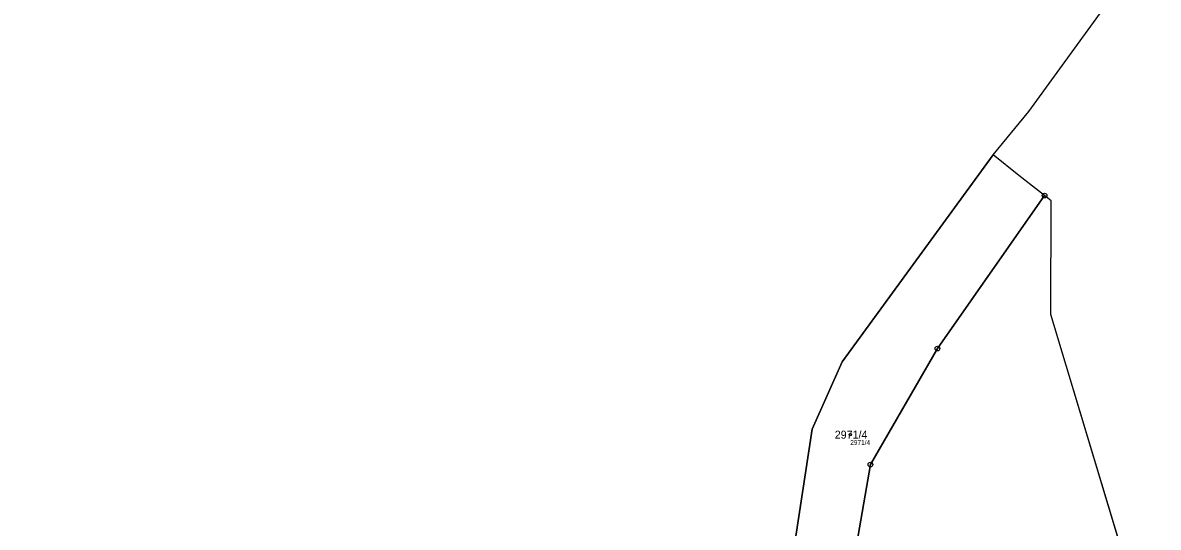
# Model space of a CAD drawing. Extents: x -751550 to -746116, y -1055108 to -1050700.
# Drawn here: x -750085.6 to -749844.3, y -1052052.3 to -1051945 of the extents above; entities that cross this region are included whole.
import ezdxf

# ---------------------------------------------------------------- set-up
doc = ezdxf.new("R2010")
doc.units = 0
for name, color, linetype in [('Definiční body', 7, 'Continuous'), ('Hranice parcel', 7, 'Continuous'), ('Parcelní čísla', 7, 'Continuous'), ('Polygon ku', 7, 'Continuous'), ('Polygon parcely', 7, 'Continuous'), ('Značky bodu BP', 7, 'Continuous')]:
    doc.layers.add(name, color=color, linetype=linetype)

msp = doc.modelspace()

# ---------------------------------------------------------------- linework, layer by layer
at = {"layer": 'Definiční body'}
msp.add_circle((-749909.79, -1052032.57), 0.25, dxfattribs=at)
at = {"layer": 'Hranice parcel'}
for p, q in [((-749868.51, -1051981.74), (-749869.77, -1051980.74)), ((-749867.07, -1051982.89), (-749868.51, -1051981.74)), ((-749867.16, -1052007.03), (-749867.07, -1051982.89)), ((-749863.89, -1052017.89), (-749867.16, -1052007.03)), ((-749848.96, -1052067.49), (-749863.89, -1052017.89))]:
    msp.add_line(p, q, dxfattribs=at)
for points in [[(-749879.39, -1051973.07), (-749871.85, -1051963.84), (-749854.35, -1051939.72), (-749837.72, -1051901.56), (-749819.46, -1051867.43), (-749793, -1051833.35)], [(-749910.3, -1052102.74), (-749914.82, -1052091.66), (-749919.53, -1052077.18), (-749922.14, -1052059.25), (-749917.91, -1052031.43), (-749911.5, -1052017.07), (-749879.39, -1051973.07)], [(-749869.77, -1051980.74), (-749873.96, -1051977.46), (-749879.39, -1051973.07)], [(-749868.51, -1051981.74), (-749891.26, -1052014.25), (-749905.5, -1052038.92), (-749908.66, -1052057.27), (-749908.98, -1052072.45), (-749899.01, -1052096.31)]]:
    msp.add_lwpolyline(points, dxfattribs=at)
at = {"layer": 'Polygon ku'}
for points in [[(-749879.39, -1051973.07), (-749871.85, -1051963.84), (-749854.35, -1051939.72)], [(-749670.12, -1052068.34), (-749694.24, -1052059.43), (-749734.94, -1052036.87), (-749739.68, -1052037.54), (-749796.87, -1052043.47), (-749803.43, -1052044.4), (-749824.8, -1052055.24), (-749832.05, -1052058.92), (-749834.05, -1052059.94), (-749841.14, -1052063.53), (-749848.96, -1052067.49), (-749863.89, -1052017.89), (-749867.16, -1052007.03), (-749867.07, -1051982.89), (-749868.51, -1051981.74), (-749869.77, -1051980.74), (-749873.96, -1051977.46), (-749879.39, -1051973.07)]]:
    msp.add_lwpolyline(points, dxfattribs=at)
at = {"layer": 'Polygon parcely'}
for points in [[(-750095.04, -1052086.07), (-750079.51, -1052091.33), (-750069.83, -1052095.84), (-750061.93, -1052100.38), (-750047.62, -1052113.33), (-750043.41, -1052115.12), (-749910.3, -1052102.74), (-749914.82, -1052091.66), (-749919.53, -1052077.18), (-749922.14, -1052059.25), (-749917.91, -1052031.43), (-749911.5, -1052017.07), (-749879.39, -1051973.07), (-749871.85, -1051963.84), (-749854.35, -1051939.72)], [(-749824.05, -1052152.32), (-749848.96, -1052067.49), (-749863.89, -1052017.89), (-749867.16, -1052007.03), (-749867.07, -1051982.89), (-749868.51, -1051981.74), (-749891.26, -1052014.25), (-749905.5, -1052038.92), (-749908.66, -1052057.27), (-749908.98, -1052072.45), (-749899.01, -1052096.31), (-749875.4, -1052146.39), (-749870.76, -1052152.86), (-749860.25, -1052164.34), (-749847.7, -1052173.3), (-749847.86, -1052177.58), (-749842.88, -1052175.98)]]:
    msp.add_lwpolyline(points, dxfattribs=at)
msp.add_lwpolyline([(-749868.51, -1051981.74), (-749869.77, -1051980.74), (-749873.96, -1051977.46), (-749879.39, -1051973.07), (-749911.5, -1052017.07), (-749917.91, -1052031.43), (-749922.14, -1052059.25), (-749919.53, -1052077.18), (-749914.82, -1052091.66), (-749910.3, -1052102.74), (-749899.01, -1052096.31), (-749908.98, -1052072.45), (-749908.66, -1052057.27), (-749905.5, -1052038.92), (-749891.26, -1052014.25)], close=True, dxfattribs=at)
at = {"layer": 'Značky bodu BP'}
for centre, radius in [((-749868.51, -1051981.74), 0.5), ((-749868.51, -1051981.74), 0.0303), ((-749891.26, -1052014.25), 0.5), ((-749891.26, -1052014.25), 0.0303), ((-749905.5, -1052038.92), 0.5), ((-749905.5, -1052038.92), 0.0303)]:
    msp.add_circle(centre, radius, dxfattribs=at)

# ---------------------------------------------------------------- texts
at = {"layer": 'Definiční body'}
msp.add_text('2971/4', height=1, dxfattribs=at).set_placement((-749909.79, -1052034.73))
at = {"layer": 'Parcelní čísla'}
msp.add_text('2971/4', height=1.7, dxfattribs=at).set_placement((-749913.09, -1052033.42))

doc.saveas('drawing.dxf')
